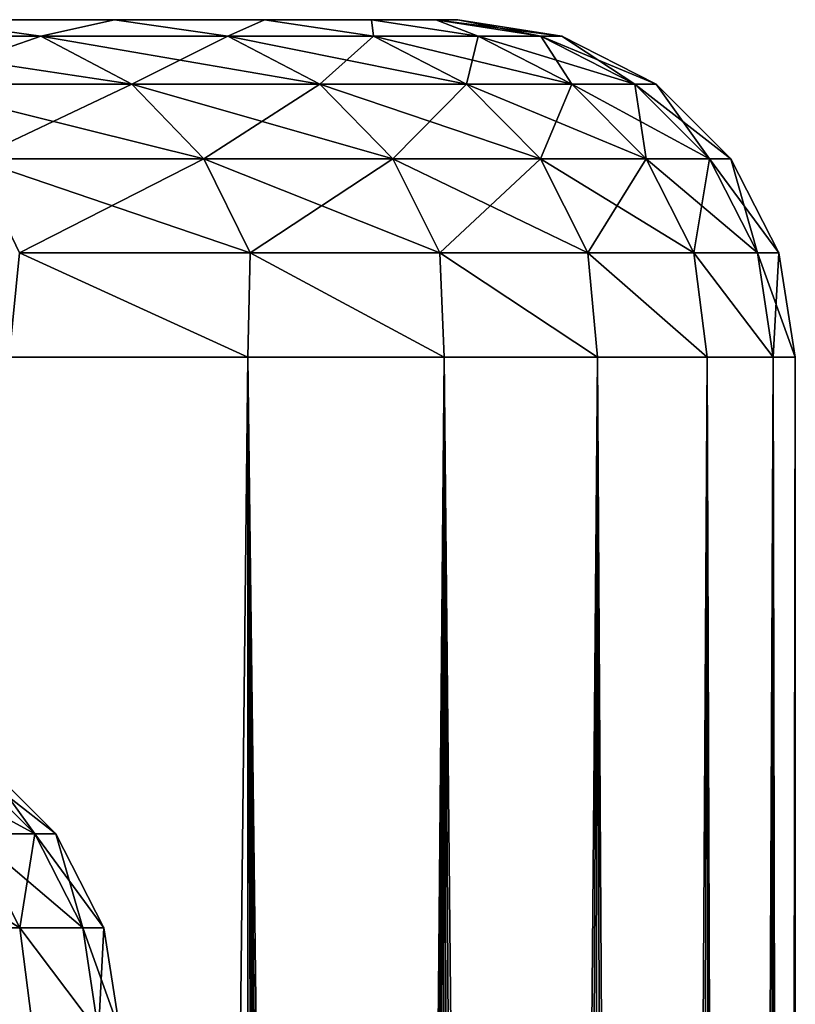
# Model space of a CAD drawing. Header units: millimetres. Extents: x -56 to 60, y -2 to 74.
# Tile 267 of 267: x 42.2 to 44.5, y 70.58 to 73.5. Entities that reach past the tile are written whole.
import ezdxf

# ---------------------------------------------------------------- set-up
doc = ezdxf.new("R2010")
doc.units = ezdxf.units.MM
doc.header["$LTSCALE"] = 127.314815
for name, color, linetype in [('147', 7, 'CONTINUOUS'), ('148', 7, 'CONTINUOUS'), ('150', 7, 'CONTINUOUS'), ('169', 7, 'CONTINUOUS'), ('170', 7, 'CONTINUOUS'), ('171', 7, 'CONTINUOUS'), ('172', 7, 'CONTINUOUS')]:
    doc.layers.add(name, color=color, linetype=linetype)

msp = doc.modelspace()

# ---------------------------------------------------------------- linework, layer by layer
at = {"layer": '147', "color": 7, "linetype": 'CONTINUOUS', "true_color": 0x96918c}
for points in [[(42.4827, 73.5, -9.3504), (41.9141, 73.5, -11.6383), (16.904, 73.5, -10.6884), (42.4827, 73.5, -9.3504)], [(17.7082, 73.5, -9.296), (42.4827, 73.5, -9.3504), (16.904, 73.5, -10.6884), (17.7082, 73.5, -9.296)], [(41.9141, 73.5, 11.6385), (42.4827, 73.5, 9.3506), (16.9046, 73.5, 10.6877), (41.9141, 73.5, 11.6385)], [(16.9046, 73.5, 10.6877), (42.4827, 73.5, 9.3506), (17.7083, 73.5, 9.2955), (16.9046, 73.5, 10.6877)], [(18.3994, 73.5, -7.8388), (42.4827, 73.5, -9.3504), (17.7082, 73.5, -9.296), (18.3994, 73.5, -7.8388)], [(42.4827, 73.5, 9.3506), (42.9273, 73.5, 7.0349), (17.7083, 73.5, 9.2955), (42.4827, 73.5, 9.3506)], [(17.7083, 73.5, 9.2955), (42.9273, 73.5, 7.0349), (18.4001, 73.5, 7.8376), (17.7083, 73.5, 9.2955)], [(42.9273, 73.5, -7.0347), (42.4827, 73.5, -9.3504), (18.3994, 73.5, -7.8388), (42.9273, 73.5, -7.0347)], [(18.9704, 73.5, -6.3344), (42.9273, 73.5, -7.0347), (18.3994, 73.5, -7.8388), (18.9704, 73.5, -6.3344)], [(18.4001, 73.5, 7.8376), (42.9273, 73.5, 7.0349), (18.9701, 73.5, 6.3347), (18.4001, 73.5, 7.8376)], [(42.9273, 73.5, 7.0349), (43.2445, 73.5, 4.7072), (18.9701, 73.5, 6.3347), (42.9273, 73.5, 7.0349)], [(18.9701, 73.5, 6.3347), (43.2445, 73.5, 4.7072), (19.4189, 73.5, 4.7847), (18.9701, 73.5, 6.3347)], [(19.4184, 73.5, -4.7864), (42.9273, 73.5, -7.0347), (18.9704, 73.5, -6.3344), (19.4184, 73.5, -4.7864)], [(43.2445, 73.5, -4.7071), (42.9273, 73.5, -7.0347), (19.4184, 73.5, -4.7864), (43.2445, 73.5, -4.7071)], [(19.741, 73.5, -3.2083), (43.2445, 73.5, -4.7071), (19.4184, 73.5, -4.7864), (19.741, 73.5, -3.2083)], [(19.4189, 73.5, 4.7847), (43.2445, 73.5, 4.7072), (19.7407, 73.5, 3.2095), (19.4189, 73.5, 4.7847)], [(43.2445, 73.5, 4.7072), (43.4353, 73.5, 2.3626), (19.7407, 73.5, 3.2095), (43.2445, 73.5, 4.7072)], [(19.7407, 73.5, 3.2095), (43.4353, 73.5, 2.3626), (19.9349, 73.5, 1.6081), (19.7407, 73.5, 3.2095)], [(43.4353, 73.5, -2.3625), (43.2445, 73.5, -4.7071), (19.741, 73.5, -3.2083), (43.4353, 73.5, -2.3625)], [(19.9347, 73.5, -1.61), (43.4353, 73.5, -2.3625), (19.741, 73.5, -3.2083), (19.9347, 73.5, -1.61)], [(43.5, 73.5), (43.4353, 73.5, -2.3625), (19.9347, 73.5, -1.61), (43.5, 73.5)], [(20, 73.5, 0.0008), (43.5, 73.5), (19.9347, 73.5, -1.61), (20, 73.5, 0.0008)], [(43.4353, 73.5, 2.3626), (43.5, 73.5), (19.9349, 73.5, 1.6081), (43.4353, 73.5, 2.3626)], [(19.9349, 73.5, 1.6081), (43.5, 73.5), (20, 73.5, 0.0008), (19.9349, 73.5, 1.6081)]]:
    msp.add_3dface(points, dxfattribs=at)
at = {"layer": '148', "color": 7, "linetype": 'CONTINUOUS', "true_color": 0x96918c}
for points in [[(42.1706, 72.5, 14.2089), (42.1707, 6.7, 14.2086), (42.878, 72.5, 11.905), (42.1706, 72.5, 14.2089)], [(42.1707, 6.7, 14.2086), (42.8781, 6.7, 11.9047), (42.878, 72.5, 11.905), (42.1707, 6.7, 14.2086)], [(42.878, 72.5, 11.905), (42.8781, 6.7, 11.9047), (43.0543, 20, 11.2506), (42.878, 72.5, 11.905)], [(43.4596, 72.5, 9.5662), (42.878, 72.5, 11.905), (43.4154, 29.5622, 9.7649), (43.4596, 72.5, 9.5662)], [(43.4154, 29.5622, 9.7649), (42.878, 72.5, 11.905), (43.292, 28.509, 10.2983), (43.4154, 29.5622, 9.7649)], [(43.292, 28.509, 10.2983), (42.878, 72.5, 11.905), (43.1909, 27.4154, 10.7142), (43.292, 28.509, 10.2983)], [(43.1909, 27.4154, 10.7142), (42.878, 72.5, 11.905), (43.1156, 26.2876, 11.0132), (43.1909, 27.4154, 10.7142)], [(43.1156, 26.2876, 11.0132), (42.878, 72.5, 11.905), (43.0697, 25.1512, 11.1915), (43.1156, 26.2876, 11.0132)], [(43.0697, 25.1512, 11.1915), (42.878, 72.5, 11.905), (43.0543, 24, 11.2506), (43.0697, 25.1512, 11.1915)], [(43.0543, 24, 11.2506), (42.878, 72.5, 11.905), (43.0543, 20, 11.2506), (43.0543, 24, 11.2506)], [(43.555, 30.5546, 9.1222), (43.4596, 72.5, 9.5662), (43.4154, 29.5622, 9.7649), (43.555, 30.5546, 9.1222)], [(43.9138, 72.5, 7.1993), (43.4596, 72.5, 9.5662), (43.8588, 32.3236, 7.5272), (43.9138, 72.5, 7.1993)], [(43.8588, 32.3236, 7.5272), (43.4596, 72.5, 9.5662), (43.7058, 31.4834, 8.37), (43.8588, 32.3236, 7.5272)], [(43.7058, 31.4834, 8.37), (43.4596, 72.5, 9.5662), (43.555, 30.5546, 9.1222), (43.7058, 31.4834, 8.37)], [(44.0085, 33.0733, 6.5954), (43.9138, 72.5, 7.1993), (43.8588, 32.3236, 7.5272), (44.0085, 33.0733, 6.5954)], [(44.2391, 72.5, 4.8113), (43.9138, 72.5, 7.1993), (44.1467, 33.7158, 5.5961), (44.2391, 72.5, 4.8113)], [(44.1467, 33.7158, 5.5961), (43.9138, 72.5, 7.1993), (44.0085, 33.0733, 6.5954), (44.1467, 33.7158, 5.5961)], [(44.2685, 34.2504, 4.5328), (44.2391, 72.5, 4.8113), (44.1467, 33.7158, 5.5961), (44.2685, 34.2504, 4.5328)], [(44.4347, 72.5, 2.4092), (44.2391, 72.5, 4.8113), (44.3677, 34.6666, 3.4289), (44.4347, 72.5, 2.4092)], [(44.3677, 34.6666, 3.4289), (44.2391, 72.5, 4.8113), (44.2685, 34.2504, 4.5328), (44.3677, 34.6666, 3.4289)], [(44.4409, 34.9649, 2.2918), (44.4347, 72.5, 2.4092), (44.3677, 34.6666, 3.4289), (44.4409, 34.9649, 2.2918)], [(44.5, 72.5), (44.4347, 72.5, 2.4092), (44.5, 35.2), (44.5, 72.5)], [(44.5, 35.2), (44.4347, 72.5, 2.4092), (44.4851, 35.1425, 1.1508), (44.5, 35.2)], [(44.4851, 35.1425, 1.1508), (44.4347, 72.5, 2.4092), (44.4409, 34.9649, 2.2918), (44.4851, 35.1425, 1.1508)]]:
    msp.add_3dface(points, dxfattribs=at)
at = {"layer": '150', "color": 7, "linetype": 'CONTINUOUS', "true_color": 0x96918c}
for points in [[(42.878, 72.5, -11.905), (42.1707, 6.7, -14.2086), (42.1706, 72.5, -14.2089), (42.878, 72.5, -11.905)], [(42.8781, 6.7, -11.9047), (42.1707, 6.7, -14.2086), (42.878, 72.5, -11.905), (42.8781, 6.7, -11.9047)], [(43.4596, 72.5, -9.5662), (42.8781, 6.7, -11.9047), (42.878, 72.5, -11.905), (43.4596, 72.5, -9.5662)], [(43.0543, 24, -11.2506), (42.8781, 6.7, -11.9047), (43.4596, 72.5, -9.5662), (43.0543, 24, -11.2506)], [(43.069, 25.1341, -11.1942), (43.0543, 24, -11.2506), (43.4596, 72.5, -9.5662), (43.069, 25.1341, -11.1942)], [(43.1143, 26.2611, -11.0186), (43.069, 25.1341, -11.1942), (43.4596, 72.5, -9.5662), (43.1143, 26.2611, -11.0186)], [(43.1888, 27.3881, -10.7227), (43.1143, 26.2611, -11.0186), (43.4596, 72.5, -9.5662), (43.1888, 27.3881, -10.7227)], [(43.2894, 28.4841, -10.3092), (43.1888, 27.3881, -10.7227), (43.4596, 72.5, -9.5662), (43.2894, 28.4841, -10.3092)], [(43.4127, 29.5411, -9.7767), (43.2894, 28.4841, -10.3092), (43.4596, 72.5, -9.5662), (43.4127, 29.5411, -9.7767)], [(43.5521, 30.5361, -9.1357), (43.4127, 29.5411, -9.7767), (43.4596, 72.5, -9.5662), (43.5521, 30.5361, -9.1357)], [(43.9138, 72.5, -7.1993), (43.5521, 30.5361, -9.1357), (43.4596, 72.5, -9.5662), (43.9138, 72.5, -7.1993)], [(43.7026, 31.4653, -8.3865), (43.5521, 30.5361, -9.1357), (43.9138, 72.5, -7.1993), (43.7026, 31.4653, -8.3865)], [(43.8557, 32.3073, -7.5452), (43.7026, 31.4653, -8.3865), (43.9138, 72.5, -7.1993), (43.8557, 32.3073, -7.5452)], [(44.0058, 33.06, -6.6136), (43.8557, 32.3073, -7.5452), (43.9138, 72.5, -7.1993), (44.0058, 33.06, -6.6136)], [(44.2391, 72.5, -4.8113), (44.0058, 33.06, -6.6136), (43.9138, 72.5, -7.1993), (44.2391, 72.5, -4.8113)], [(44.1442, 33.7044, -5.6163), (44.0058, 33.06, -6.6136), (44.2391, 72.5, -4.8113), (44.1442, 33.7044, -5.6163)], [(44.2661, 34.2402, -4.5562), (44.1442, 33.7044, -5.6163), (44.2391, 72.5, -4.8113), (44.2661, 34.2402, -4.5562)], [(44.4347, 72.5, -2.4092), (44.2661, 34.2402, -4.5562), (44.2391, 72.5, -4.8113), (44.4347, 72.5, -2.4092)], [(44.3658, 34.6589, -3.4534), (44.2661, 34.2402, -4.5562), (44.4347, 72.5, -2.4092), (44.3658, 34.6589, -3.4534)], [(44.4398, 34.9603, -2.3144), (44.3658, 34.6589, -3.4534), (44.4347, 72.5, -2.4092), (44.4398, 34.9603, -2.3144)], [(44.5, 72.5), (44.4398, 34.9603, -2.3144), (44.4347, 72.5, -2.4092), (44.5, 72.5)], [(44.4398, 34.9603, -2.3144), (44.5, 72.5), (44.4847, 35.1403, -1.165), (44.4398, 34.9603, -2.3144)], [(44.5, 72.5), (44.5, 35.2), (44.4847, 35.1403, -1.165), (44.5, 72.5)]]:
    msp.add_3dface(points, dxfattribs=at)
at = {"layer": '169', "color": 7, "linetype": 'CONTINUOUS', "true_color": 0x96918c}
for points in [[(42.0256, 71.3094, 2.2786), (42.0873, 71.3094), (42.2468, 71.088, 2.2906), (42.0256, 71.3094, 2.2786)], [(42.0608, 71.088, 4.5744), (42.0256, 71.3094, 2.2786), (42.2468, 71.088, 2.2906), (42.0608, 71.088, 4.5744)], [(42.0873, 71.3094), (42.3088, 71.088), (42.2468, 71.088, 2.2906), (42.0873, 71.3094)], [(41.8918, 70.809, 6.8678), (42.0608, 71.088, 4.5744), (42.2022, 70.809, 4.5898), (41.8918, 70.809, 6.8678)], [(42.0608, 71.088, 4.5744), (42.2468, 71.088, 2.2906), (42.2022, 70.809, 4.5898), (42.0608, 71.088, 4.5744)], [(42.2022, 70.809, 4.5898), (42.2468, 71.088, 2.2906), (42.3888, 70.809, 2.2983), (42.2022, 70.809, 4.5898)], [(42.2468, 71.088, 2.2906), (42.3088, 71.088), (42.3888, 70.809, 2.2983), (42.2468, 71.088, 2.2906)], [(42.3088, 71.088), (42.4511, 70.809), (42.3888, 70.809, 2.2983), (42.3088, 71.088)], [(42.2421, 70.5, 4.6753), (41.9204, 70.5, 6.9953), (41.8918, 70.809, 6.8678), (42.2421, 70.5, 4.6753)], [(42.2421, 70.5, 4.6753), (41.8918, 70.809, 6.8678), (42.2022, 70.809, 4.5898), (42.2421, 70.5, 4.6753)], [(42.4355, 70.5, 2.3412), (42.2421, 70.5, 4.6753), (42.2022, 70.809, 4.5898), (42.4355, 70.5, 2.3412)], [(42.4355, 70.5, 2.3412), (42.2022, 70.809, 4.5898), (42.3888, 70.809, 2.2983), (42.4355, 70.5, 2.3412)], [(42.4511, 70.809), (42.4355, 70.5, 2.3412), (42.3888, 70.809, 2.2983), (42.4511, 70.809)], [(42.5, 70.5), (42.4355, 70.5, 2.3412), (42.4511, 70.809), (42.5, 70.5)]]:
    msp.add_3dface(points, dxfattribs=at)
at = {"layer": '170', "color": 7, "linetype": 'CONTINUOUS', "true_color": 0x96918c}
for points in [[(42.0256, 71.3094, -2.2786), (41.8406, 71.3094, -4.5504), (42.2468, 71.088, -2.2906), (42.0256, 71.3094, -2.2786)], [(42.2468, 71.088, -2.2906), (41.8406, 71.3094, -4.5504), (42.0608, 71.088, -4.5744), (42.2468, 71.088, -2.2906)], [(42.0873, 71.3094), (42.0256, 71.3094, -2.2786), (42.3088, 71.088), (42.0873, 71.3094)], [(42.3088, 71.088), (42.0256, 71.3094, -2.2786), (42.2468, 71.088, -2.2906), (42.3088, 71.088)], [(42.0608, 71.088, -4.5744), (41.7515, 71.088, -6.8448), (42.2022, 70.809, -4.5898), (42.0608, 71.088, -4.5744)], [(42.2022, 70.809, -4.5898), (41.7515, 71.088, -6.8448), (41.8918, 70.809, -6.8678), (42.2022, 70.809, -4.5898)], [(42.2468, 71.088, -2.2906), (42.0608, 71.088, -4.5744), (42.3888, 70.809, -2.2983), (42.2468, 71.088, -2.2906)], [(42.3888, 70.809, -2.2983), (42.0608, 71.088, -4.5744), (42.2022, 70.809, -4.5898), (42.3888, 70.809, -2.2983)], [(42.3088, 71.088), (42.2468, 71.088, -2.2906), (42.4511, 70.809), (42.3088, 71.088)], [(42.4511, 70.809), (42.2468, 71.088, -2.2906), (42.3888, 70.809, -2.2983), (42.4511, 70.809)], [(41.9204, 70.5, -6.9953), (42.2421, 70.5, -4.6753), (41.8918, 70.809, -6.8678), (41.9204, 70.5, -6.9953)], [(42.2421, 70.5, -4.6753), (42.2022, 70.809, -4.5898), (41.8918, 70.809, -6.8678), (42.2421, 70.5, -4.6753)], [(42.2421, 70.5, -4.6753), (42.4355, 70.5, -2.3412), (42.2022, 70.809, -4.5898), (42.2421, 70.5, -4.6753)], [(42.4355, 70.5, -2.3412), (42.3888, 70.809, -2.2983), (42.2022, 70.809, -4.5898), (42.4355, 70.5, -2.3412)], [(42.4355, 70.5, -2.3412), (42.5, 70.5), (42.3888, 70.809, -2.2983), (42.4355, 70.5, -2.3412)], [(42.5, 70.5), (42.4511, 70.809), (42.3888, 70.809, -2.2983), (42.5, 70.5)]]:
    msp.add_3dface(points, dxfattribs=at)
at = {"layer": '171', "color": 7, "linetype": 'CONTINUOUS', "true_color": 0x96918c}
for points in [[(41.9141, 73.5, -11.6383), (42.2647, 73.4513, -11.526), (41.5913, 73.4513, -13.7591), (41.9141, 73.5, -11.6383)], [(41.9141, 73.5, -11.6383), (42.4827, 73.5, -9.3504), (42.2647, 73.4513, -11.526), (41.9141, 73.5, -11.6383)], [(42.4827, 73.5, -9.3504), (42.8182, 73.4513, -9.2603), (42.2647, 73.4513, -11.526), (42.4827, 73.5, -9.3504)], [(42.4827, 73.5, -9.3504), (42.9273, 73.5, -7.0347), (42.8182, 73.4513, -9.2603), (42.4827, 73.5, -9.3504)], [(42.9273, 73.5, -7.0347), (43.2504, 73.4513, -6.9683), (42.8182, 73.4513, -9.2603), (42.9273, 73.5, -7.0347)], [(42.9273, 73.5, -7.0347), (43.2445, 73.5, -4.7071), (43.2504, 73.4513, -6.9683), (42.9273, 73.5, -7.0347)], [(43.2445, 73.5, -4.7071), (43.4353, 73.5, -2.3625), (43.5599, 73.4513, -4.6565), (43.2445, 73.5, -4.7071)], [(43.2445, 73.5, -4.7071), (43.5599, 73.4513, -4.6565), (43.2504, 73.4513, -6.9683), (43.2445, 73.5, -4.7071)], [(43.4353, 73.5, -2.3625), (43.5, 73.5), (43.746, 73.4513, -2.3316), (43.4353, 73.5, -2.3625)], [(43.4353, 73.5, -2.3625), (43.746, 73.4513, -2.3316), (43.5599, 73.4513, -4.6565), (43.4353, 73.5, -2.3625)], [(43.5, 73.5), (43.8081, 73.4513), (43.746, 73.4513, -2.3316), (43.5, 73.5)], [(42.2647, 73.4513, -11.526), (41.8564, 73.3094, -13.8468), (41.5913, 73.4513, -13.7591), (42.2647, 73.4513, -11.526)], [(42.534, 73.3094, -11.5995), (41.8564, 73.3094, -13.8468), (42.2647, 73.4513, -11.526), (42.534, 73.3094, -11.5995)], [(42.8182, 73.4513, -9.2603), (42.534, 73.3094, -11.5995), (42.2647, 73.4513, -11.526), (42.8182, 73.4513, -9.2603)], [(43.0911, 73.3094, -9.3193), (42.534, 73.3094, -11.5995), (42.8182, 73.4513, -9.2603), (43.0911, 73.3094, -9.3193)], [(43.2504, 73.4513, -6.9683), (43.0911, 73.3094, -9.3193), (42.8182, 73.4513, -9.2603), (43.2504, 73.4513, -6.9683)], [(43.526, 73.3094, -7.0127), (43.0911, 73.3094, -9.3193), (43.2504, 73.4513, -6.9683), (43.526, 73.3094, -7.0127)], [(43.5599, 73.4513, -4.6565), (43.526, 73.3094, -7.0127), (43.2504, 73.4513, -6.9683), (43.5599, 73.4513, -4.6565)], [(43.8375, 73.3094, -4.6862), (43.526, 73.3094, -7.0127), (43.5599, 73.4513, -4.6565), (43.8375, 73.3094, -4.6862)], [(43.746, 73.4513, -2.3316), (43.8375, 73.3094, -4.6862), (43.5599, 73.4513, -4.6565), (43.746, 73.4513, -2.3316)], [(43.8081, 73.4513), (44.0248, 73.3094, -2.3464), (43.746, 73.4513, -2.3316), (43.8081, 73.4513)], [(44.0248, 73.3094, -2.3464), (43.8375, 73.3094, -4.6862), (43.746, 73.4513, -2.3316), (44.0248, 73.3094, -2.3464)], [(43.8081, 73.4513), (44.0873, 73.3094), (44.0248, 73.3094, -2.3464), (43.8081, 73.4513)], [(42.534, 73.3094, -11.5995), (42.0667, 73.088, -13.9164), (41.8564, 73.3094, -13.8468), (42.534, 73.3094, -11.5995)], [(42.7477, 73.088, -11.6578), (42.0667, 73.088, -13.9164), (42.534, 73.3094, -11.5995), (42.7477, 73.088, -11.6578)], [(43.0911, 73.3094, -9.3193), (42.7477, 73.088, -11.6578), (42.534, 73.3094, -11.5995), (43.0911, 73.3094, -9.3193)], [(43.3076, 73.088, -9.3661), (42.7477, 73.088, -11.6578), (43.0911, 73.3094, -9.3193), (43.3076, 73.088, -9.3661)], [(43.526, 73.3094, -7.0127), (43.3076, 73.088, -9.3661), (43.0911, 73.3094, -9.3193), (43.526, 73.3094, -7.0127)], [(43.7447, 73.088, -7.0479), (43.3076, 73.088, -9.3661), (43.526, 73.3094, -7.0127), (43.7447, 73.088, -7.0479)], [(43.8375, 73.3094, -4.6862), (43.7447, 73.088, -7.0479), (43.526, 73.3094, -7.0127), (43.8375, 73.3094, -4.6862)], [(44.0578, 73.088, -4.7097), (43.7447, 73.088, -7.0479), (43.8375, 73.3094, -4.6862), (44.0578, 73.088, -4.7097)], [(44.0248, 73.3094, -2.3464), (44.0578, 73.088, -4.7097), (43.8375, 73.3094, -4.6862), (44.0248, 73.3094, -2.3464)], [(44.0873, 73.3094), (44.246, 73.088, -2.3582), (44.0248, 73.3094, -2.3464), (44.0873, 73.3094)], [(44.246, 73.088, -2.3582), (44.0578, 73.088, -4.7097), (44.0248, 73.3094, -2.3464), (44.246, 73.088, -2.3582)], [(44.0873, 73.3094), (44.3088, 73.088), (44.246, 73.088, -2.3582), (44.0873, 73.3094)], [(42.7477, 73.088, -11.6578), (42.2017, 72.809, -13.961), (42.0667, 73.088, -13.9164), (42.7477, 73.088, -11.6578)], [(42.885, 72.809, -11.6952), (42.2017, 72.809, -13.961), (42.7477, 73.088, -11.6578), (42.885, 72.809, -11.6952)], [(43.3076, 73.088, -9.3661), (42.885, 72.809, -11.6952), (42.7477, 73.088, -11.6578), (43.3076, 73.088, -9.3661)], [(43.4466, 72.809, -9.3962), (42.885, 72.809, -11.6952), (43.3076, 73.088, -9.3661), (43.4466, 72.809, -9.3962)], [(43.7447, 73.088, -7.0479), (43.4466, 72.809, -9.3962), (43.3076, 73.088, -9.3661), (43.7447, 73.088, -7.0479)], [(43.8851, 72.809, -7.0705), (43.4466, 72.809, -9.3962), (43.7447, 73.088, -7.0479), (43.8851, 72.809, -7.0705)], [(44.0578, 73.088, -4.7097), (43.8851, 72.809, -7.0705), (43.7447, 73.088, -7.0479), (44.0578, 73.088, -4.7097)], [(44.1992, 72.809, -4.7249), (43.8851, 72.809, -7.0705), (44.0578, 73.088, -4.7097), (44.1992, 72.809, -4.7249)], [(44.246, 73.088, -2.3582), (44.1992, 72.809, -4.7249), (44.0578, 73.088, -4.7097), (44.246, 73.088, -2.3582)], [(44.3881, 72.809, -2.3658), (44.1992, 72.809, -4.7249), (44.246, 73.088, -2.3582), (44.3881, 72.809, -2.3658)], [(44.3088, 73.088), (44.3881, 72.809, -2.3658), (44.246, 73.088, -2.3582), (44.3088, 73.088)], [(44.3088, 73.088), (44.4511, 72.809), (44.3881, 72.809, -2.3658), (44.3088, 73.088)], [(42.878, 72.5, -11.905), (42.1706, 72.5, -14.2089), (42.2017, 72.809, -13.961), (42.878, 72.5, -11.905)], [(42.885, 72.809, -11.6952), (42.878, 72.5, -11.905), (42.2017, 72.809, -13.961), (42.885, 72.809, -11.6952)], [(43.4596, 72.5, -9.5662), (42.878, 72.5, -11.905), (42.885, 72.809, -11.6952), (43.4596, 72.5, -9.5662)], [(43.4466, 72.809, -9.3962), (43.4596, 72.5, -9.5662), (42.885, 72.809, -11.6952), (43.4466, 72.809, -9.3962)], [(43.9138, 72.5, -7.1993), (43.4596, 72.5, -9.5662), (43.4466, 72.809, -9.3962), (43.9138, 72.5, -7.1993)], [(43.8851, 72.809, -7.0705), (43.9138, 72.5, -7.1993), (43.4466, 72.809, -9.3962), (43.8851, 72.809, -7.0705)], [(44.2391, 72.5, -4.8113), (43.9138, 72.5, -7.1993), (43.8851, 72.809, -7.0705), (44.2391, 72.5, -4.8113)], [(44.1992, 72.809, -4.7249), (44.2391, 72.5, -4.8113), (43.8851, 72.809, -7.0705), (44.1992, 72.809, -4.7249)], [(44.4347, 72.5, -2.4092), (44.2391, 72.5, -4.8113), (44.1992, 72.809, -4.7249), (44.4347, 72.5, -2.4092)], [(44.3881, 72.809, -2.3658), (44.4347, 72.5, -2.4092), (44.1992, 72.809, -4.7249), (44.3881, 72.809, -2.3658)], [(44.4511, 72.809), (44.4347, 72.5, -2.4092), (44.3881, 72.809, -2.3658), (44.4511, 72.809)], [(44.5, 72.5), (44.4347, 72.5, -2.4092), (44.4511, 72.809), (44.5, 72.5)]]:
    msp.add_3dface(points, dxfattribs=at)
at = {"layer": '172', "color": 7, "linetype": 'CONTINUOUS', "true_color": 0x96918c}
for points in [[(41.9141, 73.5, 11.6385), (41.5913, 73.4513, 13.7591), (42.2647, 73.4513, 11.526), (41.9141, 73.5, 11.6385)], [(42.4827, 73.5, 9.3506), (41.9141, 73.5, 11.6385), (42.2647, 73.4513, 11.526), (42.4827, 73.5, 9.3506)], [(42.4827, 73.5, 9.3506), (42.2647, 73.4513, 11.526), (42.8182, 73.4513, 9.2603), (42.4827, 73.5, 9.3506)], [(42.9273, 73.5, 7.0349), (42.4827, 73.5, 9.3506), (42.8182, 73.4513, 9.2603), (42.9273, 73.5, 7.0349)], [(42.9273, 73.5, 7.0349), (42.8182, 73.4513, 9.2603), (43.2504, 73.4513, 6.9683), (42.9273, 73.5, 7.0349)], [(43.2445, 73.5, 4.7072), (42.9273, 73.5, 7.0349), (43.2504, 73.4513, 6.9683), (43.2445, 73.5, 4.7072)], [(43.4353, 73.5, 2.3626), (43.2445, 73.5, 4.7072), (43.5599, 73.4513, 4.6565), (43.4353, 73.5, 2.3626)], [(43.2445, 73.5, 4.7072), (43.2504, 73.4513, 6.9683), (43.5599, 73.4513, 4.6565), (43.2445, 73.5, 4.7072)], [(43.5, 73.5), (43.4353, 73.5, 2.3626), (43.8081, 73.4513), (43.5, 73.5)], [(43.4353, 73.5, 2.3626), (43.5599, 73.4513, 4.6565), (43.746, 73.4513, 2.3316), (43.4353, 73.5, 2.3626)], [(43.4353, 73.5, 2.3626), (43.746, 73.4513, 2.3316), (43.8081, 73.4513), (43.4353, 73.5, 2.3626)], [(41.8564, 73.3094, 13.8468), (42.534, 73.3094, 11.5995), (41.5913, 73.4513, 13.7591), (41.8564, 73.3094, 13.8468)], [(41.5913, 73.4513, 13.7591), (42.534, 73.3094, 11.5995), (42.2647, 73.4513, 11.526), (41.5913, 73.4513, 13.7591)], [(42.534, 73.3094, 11.5995), (43.0911, 73.3094, 9.3193), (42.2647, 73.4513, 11.526), (42.534, 73.3094, 11.5995)], [(42.2647, 73.4513, 11.526), (43.0911, 73.3094, 9.3193), (42.8182, 73.4513, 9.2603), (42.2647, 73.4513, 11.526)], [(43.0911, 73.3094, 9.3193), (43.526, 73.3094, 7.0127), (42.8182, 73.4513, 9.2603), (43.0911, 73.3094, 9.3193)], [(42.8182, 73.4513, 9.2603), (43.526, 73.3094, 7.0127), (43.2504, 73.4513, 6.9683), (42.8182, 73.4513, 9.2603)], [(43.526, 73.3094, 7.0127), (43.8375, 73.3094, 4.6862), (43.2504, 73.4513, 6.9683), (43.526, 73.3094, 7.0127)], [(43.2504, 73.4513, 6.9683), (43.8375, 73.3094, 4.6862), (43.5599, 73.4513, 4.6565), (43.2504, 73.4513, 6.9683)], [(43.8375, 73.3094, 4.6862), (44.0248, 73.3094, 2.3464), (43.5599, 73.4513, 4.6565), (43.8375, 73.3094, 4.6862)], [(43.5599, 73.4513, 4.6565), (44.0248, 73.3094, 2.3464), (43.746, 73.4513, 2.3316), (43.5599, 73.4513, 4.6565)], [(44.0248, 73.3094, 2.3464), (44.0873, 73.3094), (43.746, 73.4513, 2.3316), (44.0248, 73.3094, 2.3464)], [(43.746, 73.4513, 2.3316), (44.0873, 73.3094), (43.8081, 73.4513), (43.746, 73.4513, 2.3316)], [(42.0667, 73.088, 13.9164), (42.7477, 73.088, 11.6578), (41.8564, 73.3094, 13.8468), (42.0667, 73.088, 13.9164)], [(41.8564, 73.3094, 13.8468), (42.7477, 73.088, 11.6578), (42.534, 73.3094, 11.5995), (41.8564, 73.3094, 13.8468)], [(42.7477, 73.088, 11.6578), (43.3076, 73.088, 9.3661), (42.534, 73.3094, 11.5995), (42.7477, 73.088, 11.6578)], [(42.534, 73.3094, 11.5995), (43.3076, 73.088, 9.3661), (43.0911, 73.3094, 9.3193), (42.534, 73.3094, 11.5995)], [(43.3076, 73.088, 9.3661), (43.7447, 73.088, 7.0479), (43.0911, 73.3094, 9.3193), (43.3076, 73.088, 9.3661)], [(43.0911, 73.3094, 9.3193), (43.7447, 73.088, 7.0479), (43.526, 73.3094, 7.0127), (43.0911, 73.3094, 9.3193)], [(43.7447, 73.088, 7.0479), (44.0578, 73.088, 4.7097), (43.526, 73.3094, 7.0127), (43.7447, 73.088, 7.0479)], [(43.526, 73.3094, 7.0127), (44.0578, 73.088, 4.7097), (43.8375, 73.3094, 4.6862), (43.526, 73.3094, 7.0127)], [(44.0578, 73.088, 4.7097), (44.246, 73.088, 2.3582), (43.8375, 73.3094, 4.6862), (44.0578, 73.088, 4.7097)], [(43.8375, 73.3094, 4.6862), (44.246, 73.088, 2.3582), (44.0248, 73.3094, 2.3464), (43.8375, 73.3094, 4.6862)], [(44.246, 73.088, 2.3582), (44.3088, 73.088), (44.0248, 73.3094, 2.3464), (44.246, 73.088, 2.3582)], [(44.0248, 73.3094, 2.3464), (44.3088, 73.088), (44.0873, 73.3094), (44.0248, 73.3094, 2.3464)], [(42.2017, 72.809, 13.961), (42.885, 72.809, 11.6952), (42.0667, 73.088, 13.9164), (42.2017, 72.809, 13.961)], [(42.0667, 73.088, 13.9164), (42.885, 72.809, 11.6952), (42.7477, 73.088, 11.6578), (42.0667, 73.088, 13.9164)], [(42.885, 72.809, 11.6952), (43.4466, 72.809, 9.3962), (42.7477, 73.088, 11.6578), (42.885, 72.809, 11.6952)], [(42.7477, 73.088, 11.6578), (43.4466, 72.809, 9.3962), (43.3076, 73.088, 9.3661), (42.7477, 73.088, 11.6578)], [(43.4466, 72.809, 9.3962), (43.8851, 72.809, 7.0705), (43.3076, 73.088, 9.3661), (43.4466, 72.809, 9.3962)], [(43.3076, 73.088, 9.3661), (43.8851, 72.809, 7.0705), (43.7447, 73.088, 7.0479), (43.3076, 73.088, 9.3661)], [(43.8851, 72.809, 7.0705), (44.1992, 72.809, 4.7249), (43.7447, 73.088, 7.0479), (43.8851, 72.809, 7.0705)], [(43.7447, 73.088, 7.0479), (44.1992, 72.809, 4.7249), (44.0578, 73.088, 4.7097), (43.7447, 73.088, 7.0479)], [(44.1992, 72.809, 4.7249), (44.3881, 72.809, 2.3658), (44.0578, 73.088, 4.7097), (44.1992, 72.809, 4.7249)], [(44.0578, 73.088, 4.7097), (44.3881, 72.809, 2.3658), (44.246, 73.088, 2.3582), (44.0578, 73.088, 4.7097)], [(44.3881, 72.809, 2.3658), (44.4511, 72.809), (44.246, 73.088, 2.3582), (44.3881, 72.809, 2.3658)], [(44.246, 73.088, 2.3582), (44.4511, 72.809), (44.3088, 73.088), (44.246, 73.088, 2.3582)], [(42.1706, 72.5, 14.2089), (42.878, 72.5, 11.905), (42.2017, 72.809, 13.961), (42.1706, 72.5, 14.2089)], [(42.2017, 72.809, 13.961), (42.878, 72.5, 11.905), (42.885, 72.809, 11.6952), (42.2017, 72.809, 13.961)], [(42.878, 72.5, 11.905), (43.4596, 72.5, 9.5662), (42.885, 72.809, 11.6952), (42.878, 72.5, 11.905)], [(42.885, 72.809, 11.6952), (43.4596, 72.5, 9.5662), (43.4466, 72.809, 9.3962), (42.885, 72.809, 11.6952)], [(43.4596, 72.5, 9.5662), (43.9138, 72.5, 7.1993), (43.4466, 72.809, 9.3962), (43.4596, 72.5, 9.5662)], [(43.4466, 72.809, 9.3962), (43.9138, 72.5, 7.1993), (43.8851, 72.809, 7.0705), (43.4466, 72.809, 9.3962)], [(43.9138, 72.5, 7.1993), (44.2391, 72.5, 4.8113), (43.8851, 72.809, 7.0705), (43.9138, 72.5, 7.1993)], [(43.8851, 72.809, 7.0705), (44.2391, 72.5, 4.8113), (44.1992, 72.809, 4.7249), (43.8851, 72.809, 7.0705)], [(44.2391, 72.5, 4.8113), (44.4347, 72.5, 2.4092), (44.1992, 72.809, 4.7249), (44.2391, 72.5, 4.8113)], [(44.1992, 72.809, 4.7249), (44.4347, 72.5, 2.4092), (44.3881, 72.809, 2.3658), (44.1992, 72.809, 4.7249)], [(44.4347, 72.5, 2.4092), (44.5, 72.5), (44.3881, 72.809, 2.3658), (44.4347, 72.5, 2.4092)], [(44.3881, 72.809, 2.3658), (44.5, 72.5), (44.4511, 72.809), (44.3881, 72.809, 2.3658)]]:
    msp.add_3dface(points, dxfattribs=at)

doc.saveas('drawing.dxf')
